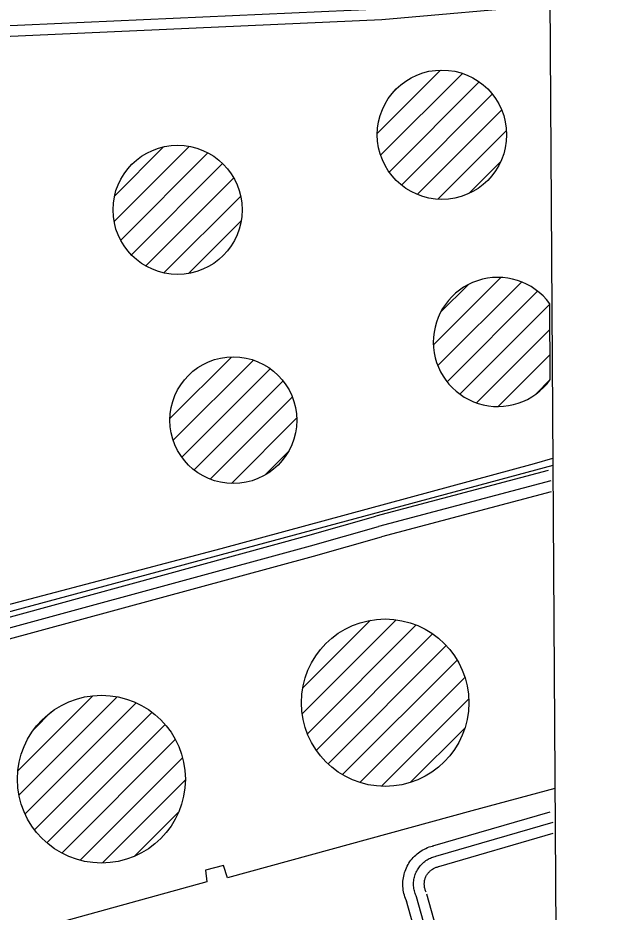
# Model space of a CAD drawing. Extents: x 3477039 to 3515015, y 546746 to 572297.
# Drawn here: x 3512074 to 3512916, y 566393 to 567644 of the extents above; entities that cross this region are included whole.
import ezdxf

# ---------------------------------------------------------------- set-up
doc = ezdxf.new("R2010")
doc.units = 0
for name, color, linetype in [('V-DOMW-TANK', 7, 'Continuous'), ('V-GRID-FRAM', 7, 'Continuous'), ('V-ROAD-CNTR', 7, 'Continuous'), ('V-SITE-OTLN', 7, 'Continuous'), ('V-UTIL-LINE', 7, 'Continuous')]:
    doc.layers.add(name, color=color, linetype=linetype)

msp = doc.modelspace()

# ---------------------------------------------------------------- linework, layer by layer
at = {"layer": 'V-DOMW-TANK'}
for p, q in [((3512576.6, 567482.7), (3512665, 567571.2)), ((3512581.3, 567452.1), (3512695.7, 567566.4)), ((3512593.2, 567428.6), (3512719.1, 567554.6)), ((3512601.3, 567542.8), (3512604.6, 567546.1)), ((3512610.3, 567410.3), (3512737.4, 567537.5)), ((3512632.5, 567397.2), (3512750.6, 567515.3)), ((3512661.2, 567390.5), (3512757.2, 567486.6)), ((3512208.7, 567359.5), (3512313.6, 567464.4)), ((3512209.3, 567395.5), (3512277.3, 567463.5)), ((3512217.8, 567333.3), (3512339.8, 567455.3)), ((3512232.7, 567312.9), (3512360.2, 567440.4)), ((3512704.7, 567398.7), (3512749.3, 567443.3)), ((3512252.7, 567297.5), (3512375.8, 567420.5)), ((3512278.2, 567287.6), (3512385.6, 567395)), ((3512312.7, 567286.8), (3512386.1, 567360.2)), ((3512655.1, 567186.8), (3512749.4, 567281)), ((3512661.4, 567157.7), (3512778.4, 567274.7)), ((3512665.3, 567232.3), (3512703.8, 567270.8)), ((3512674.3, 567135.2), (3512800.9, 567261.8)), ((3512692.3, 567117.8), (3512818, 567243.6)), ((3512818.7, 567138.2), (3512818, 567244.4)), ((3512715.4, 567105.7), (3512818.2, 567208.4)), ((3512745.9, 567100.7), (3512818.4, 567173.3)), ((3512286.6, 567083.9), (3512372.5, 567169.8)), ((3512291.3, 567053.3), (3512403.3, 567165.2)), ((3512303.3, 567029.9), (3512426.7, 567153.3)), ((3512320.5, 567011.8), (3512444.7, 567136)), ((3512798.9, 567118.4), (3512818.7, 567138.2)), ((3512343, 566998.9), (3512457.6, 567113.4)), ((3512372.5, 566993), (3512463.6, 567084.1)), ((3512419.7, 567004.9), (3512451.3, 567036.5)), ((3512471.7, 566670.7), (3512603.1, 566802.1)), ((3512472.6, 566707), (3512567.1, 566801.5)), ((3512479.1, 566642.8), (3512631.2, 566794.9)), ((3512491.5, 566619.8), (3512654.1, 566782.5)), ((3512507.7, 566600.7), (3512673, 566766)), ((3512528, 566585.7), (3512688.3, 566745.9)), ((3512552.5, 566574.8), (3512699.2, 566721.5)), ((3512074, 566591.3), (3512178.5, 566695.7)), ((3512075.5, 566557.4), (3512212.5, 566694.4)), ((3512083.9, 566530.5), (3512239.3, 566685.8)), ((3512582.6, 566569.5), (3512704.5, 566691.4)), ((3512096.9, 566649.5), (3512120.1, 566672.7)), ((3512097.3, 566508.5), (3512261.5, 566672.7)), ((3512114.5, 566490.3), (3512279.7, 566655.5)), ((3512623.2, 566574.8), (3512698.9, 566650.4)), ((3512135.3, 566475.8), (3512294, 566634.5)), ((3512160.8, 566465.9), (3512304, 566609.1)), ((3512192.2, 566462), (3512307.8, 566577.6)), ((3512237.2, 566471.6), (3512298.1, 566532.5))]:
    msp.add_line(p, q, dxfattribs=at)
for centre, radius in [((3512667.1, 567480.8), 90.5), ((3512297.3, 567375.7), 90.3), ((3512375.2, 567081.4), 88.7), ((3512587.6, 566686.2), 117.1), ((3512190.7, 566579.2), 117.4)]:
    msp.add_circle(centre, radius, dxfattribs=at)
msp.add_arc((3512745.3, 567190.8), 90.3, 36.3795, 324.3538, dxfattribs=at)
at = {"layer": 'V-GRID-FRAM'}
for points in [[(3481168.5, 570290.2), (3512800, 570478.9), (3512916.4, 552296.1), (3481269, 552107.3), (3481168.5, 570290.2)], [(3512800, 570478.9), (3512916.4, 552296.1), (3481269, 552107.3)]]:
    msp.add_lwpolyline(points, dxfattribs=at)
at = {"layer": 'V-ROAD-CNTR'}
for points in [[(3512816.5, 567661.9), (3512582.9, 567641.4)], [(3512581.6, 567656.3), (3511667.9, 567615.4)], [(3512582.9, 567641.4), (3511668.6, 567600.4)], [(3512815.7, 567011), (3512574.6, 566947.2)], [(3512819.6, 566996.5), (3512578.4, 566932.7)], [(3512819.7, 566981), (3512582.3, 566918.2)], [(3511920, 566767.1), (3512479.3, 566919.9), (3512574.6, 566947.2)], [(3511933.6, 566756), (3512483.4, 566905.5), (3512578.4, 566932.7)], [(3511939.9, 566742.2), (3512487.4, 566891), (3512582.3, 566918.2)], [(3512654.4, 566485.7), (3512818.4, 566533.5)], [(3512658.6, 566471.3), (3512822.6, 566519.1)], [(3512662.8, 566456.9), (3512822.7, 566503.5)], [(3512618.1, 566408), (3512617.2, 566409.9), (3512616.2, 566412.2), (3512615.4, 566414.5), (3512614.6, 566416.8), (3512614, 566419.2), (3512613.5, 566421.6), (3512613, 566424), (3512612.7, 566426.5), (3512612.5, 566428.9), (3512612.4, 566431.4), (3512612.4, 566433.9), (3512612.5, 566436.3), (3512612.8, 566438.8), (3512613.1, 566441.2), (3512613.6, 566443.6), (3512614.1, 566446), (3512614.8, 566448.4), (3512615.6, 566450.7), (3512616.4, 566453), (3512617.4, 566455.3), (3512618.5, 566457.5), (3512619.7, 566459.6), (3512620.9, 566461.7), (3512622.3, 566463.8), (3512623.7, 566465.8), (3512625.3, 566467.7), (3512626.9, 566469.5), (3512628.6, 566471.3), (3512630.4, 566473), (3512632.2, 566474.6), (3512634.2, 566476.2), (3512636.2, 566477.6), (3512638.2, 566478.9), (3512640.3, 566480.2), (3512642.5, 566481.4), (3512644.7, 566482.4), (3512647, 566483.4), (3512649.3, 566484.3), (3512651.6, 566485), (3512653.9, 566485.6), (3512655.2, 566485.9)], [(3512631.7, 566414.4), (3512630.9, 566416.1), (3512630.2, 566417.7), (3512629.6, 566419.4), (3512629, 566421.1), (3512628.6, 566422.8), (3512628.2, 566424.6), (3512627.9, 566426.3), (3512627.6, 566428.1), (3512627.5, 566429.9), (3512627.4, 566431.7), (3512627.4, 566433.4), (3512627.5, 566435.2), (3512627.7, 566437), (3512627.9, 566438.8), (3512628.3, 566440.5), (3512628.7, 566442.3), (3512629.1, 566444), (3512629.7, 566445.7), (3512630.3, 566447.4), (3512631, 566449), (3512631.8, 566450.6), (3512632.7, 566452.2), (3512633.6, 566453.7), (3512634.6, 566455.2), (3512635.6, 566456.7), (3512636.8, 566458), (3512637.9, 566459.4), (3512639.2, 566460.7), (3512640.5, 566461.9), (3512641.8, 566463.1), (3512643.2, 566464.2), (3512644.7, 566465.2), (3512646.2, 566466.2), (3512647.7, 566467.1), (3512649.3, 566468), (3512650.9, 566468.8), (3512652.5, 566469.5), (3512654.2, 566470.1), (3512655.9, 566470.6), (3512657.6, 566471.1), (3512658.6, 566471.3)], [(3512645.2, 566420.9), (3512644.6, 566422.2), (3512644.2, 566423.2), (3512643.8, 566424.3), (3512643.4, 566425.3), (3512643.1, 566426.4), (3512642.9, 566427.5), (3512642.7, 566428.6), (3512642.6, 566429.7), (3512642.5, 566430.8), (3512642.4, 566431.9), (3512642.4, 566433), (3512642.5, 566434.1), (3512642.6, 566435.3), (3512642.7, 566436.4), (3512642.9, 566437.5), (3512643.2, 566438.6), (3512643.5, 566439.6), (3512643.8, 566440.7), (3512644.2, 566441.7), (3512644.7, 566442.8), (3512645.2, 566443.8), (3512645.7, 566444.7), (3512646.3, 566445.7), (3512646.9, 566446.6), (3512647.6, 566447.5), (3512648.3, 566448.4), (3512649, 566449.2), (3512649.8, 566450), (3512650.6, 566450.8), (3512651.4, 566451.5), (3512652.3, 566452.2), (3512653.2, 566452.9), (3512654.1, 566453.5), (3512655.1, 566454.1), (3512656.1, 566454.6), (3512657.1, 566455.1), (3512658.1, 566455.5), (3512659.2, 566455.9), (3512660.2, 566456.3), (3512661.4, 566456.6), (3512662.1, 566456.8)], [(3512703.8, 566100.8), (3512617.2, 566410.4)], [(3512825.2, 566117.9), (3512722.4, 566090.2), (3512631.7, 566414.4)], [(3512821.3, 566132.4), (3512732.8, 566108.5), (3512646.1, 566418.5)]]:
    msp.add_lwpolyline(points, dxfattribs=at)
at = {"layer": 'V-SITE-OTLN'}
msp.add_line((3512800, 570478.9), (3512835.7, 564894), dxfattribs=at)
at = {"layer": 'V-UTIL-LINE'}
for points in [[(3511787.6, 567441.9), (3511779.9, 567441), (3511784.6, 567420.9), (3511775, 567416.2), (3511787.1, 567369.3), (3511810, 567374.8), (3511814.7, 567356.6), (3511791.7, 567349.2), (3511865.2, 567074.4), (3511879.2, 567024.6), (3511903.1, 567030.2), (3511907.8, 567010.1), (3511887.6, 567003.5), (3511897.8, 566958.5), (3511935.8, 566793.9), (3511936.8, 566791), (3512358, 566901.7), (3512796.5, 567020.9), (3512822.1, 567028.1)], [(3512822.1, 567018.1), (3511930, 566777.7), (3511835.1, 567144.4), (3511765.5, 567422), (3511784.6, 567426.6)], [(3512825, 566566.1), (3512708.7, 566535.1), (3512366.9, 566441), (3512361.3, 566458.3), (3512336.4, 566451.8), (3512338.2, 566435.5), (3512125.6, 566376.8), (3512137.6, 566317.5), (3511711.6, 566203), (3511631.2, 566182.6), (3511639.4, 566131.9)]]:
    msp.add_lwpolyline(points, dxfattribs=at)

doc.saveas('drawing.dxf')
